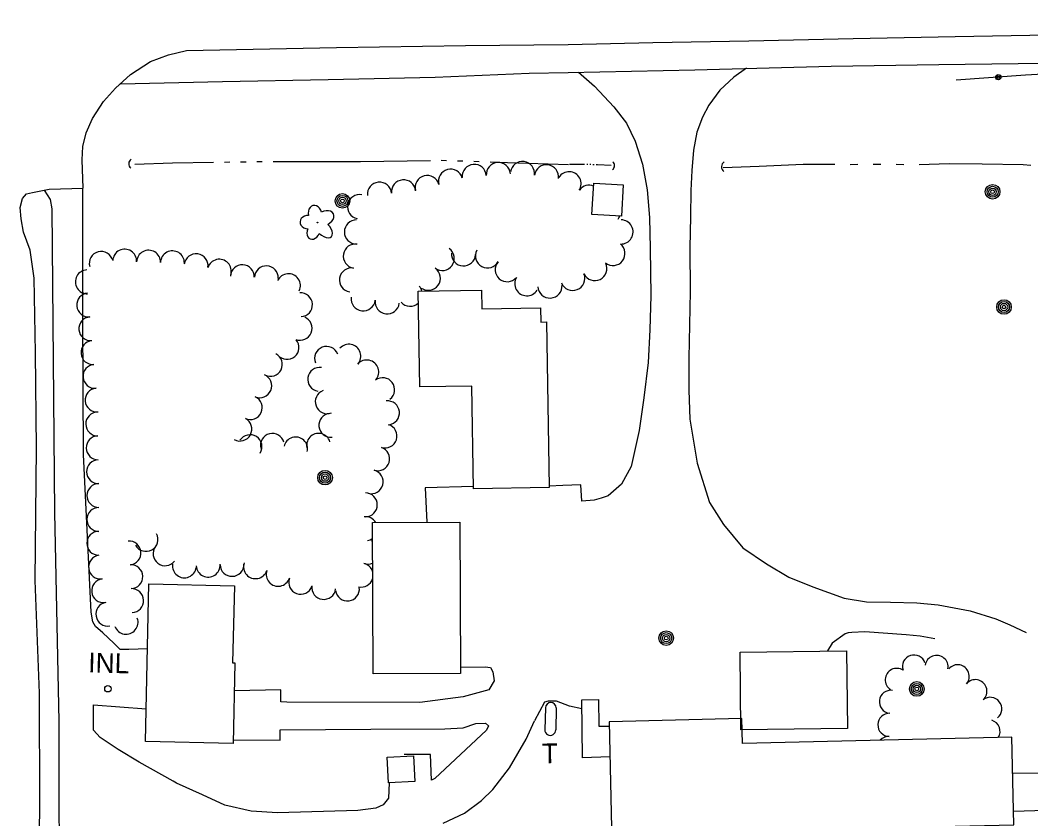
# Model space of a CAD drawing. Extents: x 588843 to 2552415, y 180129 to 269402.
# Drawn here: x 601788.9 to 602096.3, y 183251.5 to 183494.5 of the extents above; entities that cross this region are included whole.
import ezdxf

# ---------------------------------------------------------------- set-up
doc = ezdxf.new("R2010")
doc.units = 0
for name, color, linetype in [('E_BLD', 7, 'Continuous'), ('E_BLD_HvyDash', 7, 'Continuous'), ('E_BMGRD_P', 7, 'Continuous'), ('E_DRN', 7, 'Continuous'), ('E_DRN_Text', 7, 'Continuous'), ('E_DWY', 7, 'Continuous'), ('E_LAND_TreeLine_P', 7, 'Continuous'), ('E_LAND_Vegetation', 7, 'Continuous'), ('E_MISCPROP', 7, 'Continuous'), ('E_MISCPROP_Solid', 7, 'Continuous'), ('E_MISCPROP_Text', 7, 'Continuous'), ('E_RDWY', 7, 'Continuous'), ('E_RDWY_Gravel', 7, 'Continuous'), ('E_WTR_P', 7, 'Continuous')]:
    doc.layers.add(name, color=color, linetype=linetype)

# ---------------------------------------------------------------- blocks, each defined once
blk = doc.blocks.new('CULV2_4')
at = {"layer": 'E_DRN'}
blk.add_arc((65, 48), 80.7, 216.8699, 323.1301, dxfattribs=at)
blk = doc.blocks.new('POLE_3')
at = {"layer": 'E_MISCPROP'}
for radius in [14.6, 11, 7.32, 3.66]:
    blk.add_circle((0, 0), radius, dxfattribs=at)
blk = doc.blocks.new('DTRE_4')
at = {"layer": 'E_LAND_Vegetation'}
blk.add_circle((-0.6, 0), 0.601, dxfattribs=at)
for centre, major_axis, ratio in [((-6.1, 17.5), (4.5, -16.3), 0.782863), ((13.3, 9), (-17.3, -9.6), 0.691916), ((-19.3, 0.5), (16.2, -0.4), 0.832022), ((-8.2, -17.2), (5.9, 15.9), 0.716896), ((11.6, -12.2), (-16.4, 15), 0.560249)]:
    blk.add_ellipse(centre, major_axis=major_axis, ratio=ratio, start_param=1.570796, end_param=4.712389, dxfattribs=at)
blk = doc.blocks.new('INLT_51_1')
at = {"layer": 'E_DRN_Text'}
blk.add_text('INL', height=39.37, dxfattribs=at).set_placement((-36.2, -19.7))
blk = doc.blocks.new('TK5')
at = {"layer": 'E_MISCPROP_Solid'}
for p, q in [((10.4, 11.3), (54.8, 11.3)), ((11, -10.6), (55, -10.6))]:
    blk.add_line(p, q, dxfattribs=at)
for centre, start, end in [((11.1, 0.3), 93.5947, 269.612), ((54.8, 0.3), 270.7756, 93.236)]:
    blk.add_arc(centre, 10.9, start, end, dxfattribs=at)
blk = doc.blocks.new('T_3')
at = {"layer": 'E_MISCPROP_Text'}
blk.add_text('T', height=39.4, dxfattribs=at).set_placement((-12.8, -19.7))

msp = doc.modelspace()

# ---------------------------------------------------------------- linework, layer by layer
at = {"layer": 'E_BLD'}
for points in [[(601963.39, 183444.92), (601972.33, 183444.39), (601971.77, 183434.86), (601962.83, 183435.39)], [(601949.85, 183352.27), (601926.78, 183351.88), (601926.24, 183383.17), (601910.5, 183382.9), (601910.01, 183412.02), (601929.21, 183412.35), (601929.3, 183406.73), (601947.17, 183407.04), (601947.24, 183402.67), (601948.99, 183402.69)], [(601922.66, 183341.77), (601922.84, 183295.73), (601896.23, 183295.62), (601896.05, 183341.66)], [(601828.06, 183322.96), (601854.05, 183322.36), (601853.51, 183299), (601854.23, 183298.99), (601853.67, 183274.42), (601826.97, 183275.03)], [(602040.25, 183302.64), (602040.54, 183278.97), (602008.16, 183278.58), (602007.87, 183302.24)], [(602032.3, 183232.76), (602042.55, 183232.99), (602042.19, 183248.57), (602091.16, 183249.7), (602090.55, 183276.31), (602008.59, 183274.43), (602008.41, 183281.98), (601968.02, 183281.05), (601969.93, 183197.92), (601989.67, 183198.36), (602009.92, 183198.84), (602009.15, 183232.66), (602024.34, 183233.01), (602024.41, 183229.98), (602032.36, 183230.17)], [(601908.51, 183270.62), (601908.91, 183262.82), (601900.9, 183262.41), (601900.5, 183270.21)]]:
    msp.add_lwpolyline(points, close=True, dxfattribs=at)
at = {"layer": 'E_BLD_HvyDash'}
msp.add_lwpolyline([(601968.27, 183270.35), (601959.99, 183270.09), (601959.74, 183287.7), (601964.82, 183287.77), (601964.91, 183279.71), (601968.05, 183279.65)], dxfattribs=at)
at = {"layer": 'E_BMGRD_P'}
msp.add_lwpolyline([(602213.44, 183481.08), (602188.37, 183480.23), (602157.24, 183479.83), (602119.75, 183479.2), (602094.76, 183477.75), (602073.65, 183476.3)], dxfattribs=at)
for major_axis in [(0.814, 0.027), (0.41, 0.014)]:
    msp.add_ellipse((602086.44, 183477.18), major_axis=major_axis, ratio=0.979972, dxfattribs=at)
at = {"layer": 'E_DRN'}
msp.add_circle((601815.58, 183291.07), 0.983, dxfattribs=at)
at = {"layer": 'E_DWY'}
for points in [[(601958.77, 183478.72), (601963.65, 183474.44), (601969.45, 183468.13), (601973.3, 183463.16), (601975.95, 183457.72), (601978.25, 183450.7), (601979.65, 183442.92), (601980.32, 183434.45), (601980.58, 183425), (601980.71, 183410.78), (601980.44, 183400.25), (601979.89, 183390.32), (601978.63, 183379.62), (601977.18, 183369.71), (601974.81, 183358.74), (601971.79, 183353.35), (601967.72, 183349.77), (601965.62, 183349.03), (601963.52, 183348.49), (601959.73, 183348.19), (601959.46, 183353.17), (601953.99, 183352.91)], [(602009.8, 183479.88), (602005.97, 183477.24), (602001.69, 183473.27), (601998.4, 183468.68), (601996.51, 183465.05), (601994.71, 183460.42), (601993.77, 183454.98), (601993.22, 183448.83), (601992.96, 183442.67), (601992.86, 183434.82), (601992.62, 183425.29), (601992.67, 183411.96), (601992.35, 183391.69), (601992.3, 183381.95), (601992.58, 183373.1), (601994.82, 183359.72), (601998.59, 183347.79), (602002.89, 183341.02), (602008.77, 183333.91), (602015.9, 183329.06), (602022.76, 183325.01), (602030.04, 183322.04), (602039.6, 183318.61), (602046.33, 183317.55), (602053.68, 183317.46), (602061.63, 183317.26), (602068.17, 183316.59), (602077.87, 183314.75), (602085.66, 183312.37), (602089.99, 183310.47), (602094.9, 183308.15)], [(601796.19, 183442.79), (601798.01, 183440.01), (601798.54, 183437.17), (601799.3, 183344.67), (601800.64, 183281.1), (601800.79, 183218.97), (601801.49, 183192.24), (601808, 183193.28), (601812.84, 183192.75), (601818.87, 183191.37), (601824.06, 183188.8), (601830.28, 183186.82), (601837.73, 183185.4), (601842.36, 183184.37), (601849.23, 183184.08), (601849.8, 183182.75), (601849.94, 183172.63)], [(601827.61, 183303.18), (601821.96, 183302.99), (601819.33, 183303.06), (601817.36, 183304.93), (601814, 183308.06), (601811.83, 183310.04), (601810.96, 183311.48), (601810.53, 183314.42), (601808.17, 183362.34), (601807.97, 183403.63), (601807.98, 183443.45)], [(601926.76, 183352.59), (601912.11, 183352.17), (601912.57, 183341.73)], [(601953.99, 183352.91), (601949.85, 183352.74)], [(602067.12, 183306.28), (602062.66, 183307.09), (602058.4, 183307.5), (602045.8, 183308.41), (602041.91, 183308.22), (602040.82, 183308.04), (602039.82, 183307.77), (602035.87, 183304.99), (602034.51, 183302.57)], [(601922.84, 183297.64), (601930.38, 183297.75), (601932, 183297.51), (601932.67, 183296.18), (601933.1, 183293.43), (601931.51, 183290.74), (601923.66, 183288.63), (601910.46, 183286.85), (601870, 183287.03), (601868.18, 183287.08), (601868.17, 183290.72), (601854.04, 183290.41)], [(601901.11, 183262.42), (601900.98, 183257.77), (601899.31, 183255.79), (601897.06, 183254.74), (601891.57, 183253.97), (601867.17, 183253.31), (601859.19, 183253.83), (601851.15, 183255.66), (601844.35, 183258.78), (601836.45, 183262.33), (601835.46, 183262.96), (601825.09, 183268.71), (601818.72, 183272.62), (601813.25, 183276.21), (601811.19, 183278.49), (601811.19, 183286.18), (601827.19, 183285)], [(601959.78, 183284.99), (601955.95, 183285.76), (601952.01, 183287.25), (601950.82, 183287.28), (601949.53, 183287.31), (601948.42, 183286.94), (601945.4, 183281.35)], [(601853.69, 183275.51), (601867.97, 183275.45), (601867.95, 183278.58), (601895.58, 183278.76), (601918.04, 183278.86), (601923.61, 183279.22), (601927.49, 183280.53), (601930.43, 183280.55), (601931.32, 183279.82), (601930.78, 183278.42), (601915.01, 183263.77), (601913.98, 183263.29), (601913.68, 183271.09), (601905.69, 183271.1)], [(601917.57, 183250.14), (601924.03, 183253.2), (601929.19, 183257.01), (601932.72, 183260.36), (601937.76, 183267), (601942.85, 183275.77), (601945.4, 183281.35)], [(602090.81, 183265.34), (602100.77, 183265.46), (602100.77, 183254.02), (602091.07, 183253.75)]]:
    msp.add_lwpolyline(points, dxfattribs=at)
at = {"layer": 'E_LAND_TreeLine_P'}
for centre, radius, start, end in [((601934.36, 183447.54), 3.68, 4.321, 184.321), ((601941.69, 183447.86), 3.68, 352.2231, 172.2231), ((601919.84, 183445.51), 3.68, 14.8943, 194.8943), ((601927.02, 183446.98), 3.68, 4.321, 184.321), ((601948.98, 183446.86), 3.68, 352.2231, 172.2231), ((601955.86, 183444.74), 3.68, 327.7653, 147.7653), ((601898.19, 183441.56), 3.68, 5.4663, 185.4663), ((601905.52, 183442.27), 3.68, 5.4663, 185.4663), ((601912.73, 183443.61), 3.68, 14.8943, 194.8943), ((601961.96, 183440.63), 3.68, 67.8896, 142.9274), ((601892.13, 183437.76), 3.68, 79.0027, 259.0027), ((601891.2, 183430.07), 3.68, 89.7381, 269.7381), ((601967.83, 183436.2), 3.68, 322.9274, 339.2458), ((601971.66, 183430.09), 3.68, 268.465, 88.465), ((601890.87, 183422.74), 3.68, 80.9412, 260.9412), ((601969.21, 183423.54), 3.68, 231.892, 51.892), ((601813.55, 183420.52), 3.63, 15.1643, 195.1643), ((601820.69, 183421.21), 3.63, 357.2715, 177.2715), ((601827.95, 183420.89), 3.63, 358.465, 178.465), ((601835.21, 183420.7), 3.63, 358.465, 178.465), ((601842.41, 183419.8), 3.63, 352.3926, 172.3926), ((601917.28, 183422.02), 3.68, 234.775, 54.775), ((601923.75, 183423.4), 3.68, 176.5872, 356.5872), ((601931.06, 183422.83), 3.68, 151.9, 331.9), ((601849.47, 183418.15), 3.63, 343.311, 163.311), ((601937.06, 183418.62), 3.68, 138.9054, 318.9054), ((601963.72, 183418.94), 3.68, 205.7204, 25.7204), ((601809.31, 183414.9), 3.63, 91.6449, 271.6449), ((601856.49, 183416.45), 3.63, 357.3841, 177.3841), ((601863.75, 183416.12), 3.63, 357.3841, 177.3841), ((601870.5, 183413.73), 3.63, 334.8357, 154.8357), ((601889.71, 183415.47), 3.68, 80.9412, 260.9412), ((601913.03, 183416.01), 3.68, 234.775, 54.775), ((601956.99, 183415.95), 3.68, 201.6636, 21.6636), ((601943.01, 183414.33), 3.68, 148.4834, 328.4834), ((601809.74, 183407.86), 3.63, 95.0338, 275.0338), ((601874.16, 183407.93), 3.63, 273.3641, 93.3641), ((601907.51, 183411.15), 3.68, 14.0184, 41.2624), ((601950.06, 183413.64), 3.68, 183.6595, 3.6595), ((601893.25, 183409.75), 3.68, 172.7544, 352.7544), ((601900.55, 183408.83), 3.68, 172.7544, 352.7544), ((601907.51, 183411.15), 3.68, 221.2624, 313.9976), ((601810.37, 183400.62), 3.63, 95.0338, 275.0338), ((601874.08, 183400.76), 3.63, 247.909, 67.909), ((601811.01, 183393.38), 3.63, 95.0338, 275.0338), ((601870.08, 183394.96), 3.63, 219.8887, 39.8887), ((601888.89, 183392.29), 3.63, 318.4781, 138.4781), ((601865.01, 183389.78), 3.63, 242.7551, 62.7551), ((601882.1, 183391.61), 3.63, 21.3971, 201.3971), ((601811.65, 183386.15), 3.63, 95.0338, 275.0338), ((601894.33, 183387.48), 3.63, 318.4781, 138.4781), ((601861.77, 183383.28), 3.63, 246.9636, 66.9636), ((601880.01, 183385.23), 3.63, 81.34, 261.34), ((601899.18, 183382.09), 3.63, 307.1248, 127.1248), ((601812.28, 183378.91), 3.63, 95.0338, 275.0338), ((601882.29, 183378.4), 3.63, 110.5329, 290.5329), ((601858.9, 183376.61), 3.63, 245.5329, 65.5329), ((601900.65, 183375.03), 3.63, 276.1611, 96.1611), ((601812.48, 183371.65), 3.63, 91.0098, 271.0098), ((601883.38, 183371.25), 3.63, 96.0597, 276.0597), ((601855.72, 183370.08), 3.63, 241.9, 61.9), ((601899.87, 183367.97), 3.63, 252.2758, 72.2758), ((601812.6, 183364.39), 3.63, 91.0098, 271.0098), ((601858.82, 183364.74), 3.63, 327.5013, 147.5013), ((601865.63, 183365.15), 3.63, 14.6542, 194.6542), ((601879.67, 183365.16), 3.63, 17.5585, 197.5585), ((601872.7, 183364.05), 3.63, 347.1551, 167.1551), ((601897.66, 183361.05), 3.63, 252.2758, 72.2758), ((601812.73, 183357.13), 3.63, 91.0098, 271.0098), ((601895.68, 183354.06), 3.63, 254.8946, 74.8946), ((601812.84, 183349.86), 3.63, 89.7381, 269.7381), ((601893.9, 183347.03), 3.63, 270.1016, 90.1016), ((601812.81, 183342.6), 3.63, 89.7381, 269.7381), ((601894.01, 183339.77), 3.63, 31.4678, 98.1926), ((601812.78, 183335.33), 3.63, 89.7381, 269.7381), ((601827.2, 183336.51), 3.63, 208.4467, 28.4467), ((601822, 183332.41), 3.63, 274.8052, 94.8052), ((601832.97, 183332.14), 3.63, 142.5553, 322.5553), ((601894.01, 183339.77), 3.63, 278.1926, 304.6144), ((601894.72, 183332.61), 3.63, 68.1865, 72.7564), ((601813.33, 183328.11), 3.63, 97.4377, 277.4377), ((601822.56, 183325.17), 3.63, 272.0414, 92.0414), ((601838.84, 183328.47), 3.63, 172.456, 352.456), ((601846.08, 183328.69), 3.63, 183.8209, 3.8209), ((601853.34, 183328.91), 3.63, 181.5315, 1.5315), ((601860.47, 183328.2), 3.63, 161.3623, 341.3623), ((601892.66, 183325.64), 3.63, 18.4283, 77.1551), ((601894.72, 183332.61), 3.63, 252.7564, 292.2683), ((601867.35, 183325.88), 3.63, 161.3623, 341.3623), ((601814.27, 183320.9), 3.63, 97.4377, 277.4377), ((601874.2, 183323.46), 3.63, 160.4307, 340.4307), ((601881.25, 183321.9), 3.63, 172.5182, 352.5182), ((601888.46, 183321.41), 3.63, 187.5553, 7.5553), ((601892.66, 183325.64), 3.63, 257.1551, 342.0265), ((601822.81, 183317.91), 3.63, 272.0414, 92.0414), ((601815.54, 183313.75), 3.63, 100.0572, 280.0572), ((601821.12, 183311.29), 3.63, 200.2664, 20.2664), ((602060.8, 183297.83), 3.52, 18.2591, 198.2591), ((602067.67, 183297.7), 3.52, 350.5672, 170.5672), ((602055.55, 183293.75), 3.52, 56.5315, 236.5315), ((602074.09, 183294.86), 3.52, 319.7713, 139.7713), ((602079.47, 183290.32), 3.52, 319.7713, 139.7713), ((602053.77, 183287.09), 3.52, 82.5279, 262.5279), ((602083.99, 183284.95), 3.52, 308.3424, 128.3424), ((602053.32, 183280.08), 3.52, 88.5369, 268.5369), ((602083.47, 183278.09), 3.52, 327.9016, 73.0756), ((602053.14, 183273.04), 3.52, 88.5369, 138.1239)]:
    msp.add_arc(centre, radius, start, end, dxfattribs=at)
at = {"layer": 'E_RDWY'}
for points in [[(601955.59, 183487.1), (601981.35, 183487.74), (602010.59, 183488.28), (602042.32, 183488.96), (602073.35, 183489.56), (602101.69, 183490.03), (602127.95, 183490.45), (602153.41, 183491), (602179.87, 183491.51), (602222.34, 183492.42), (602259.13, 183492.97), (602301.9, 183493.76), (602338.2, 183494.53)], [(601794.42, 183220.63), (601794.86, 183255.82), (601794.76, 183289.72), (601793.45, 183324.05), (601793.82, 183364.31), (601793.58, 183393.25), (601793.18, 183416.03), (601791.89, 183424.56), (601789.91, 183429.98), (601789.21, 183434.04), (601788.9, 183437.49), (601789.58, 183440.31), (601790.84, 183441.69), (601792.67, 183442.05), (601797.75, 183443.12), (601808.08, 183443.45), (601807.71, 183452.06), (601807.92, 183456.11), (601808.94, 183460.23), (601810.88, 183464.63), (601814.25, 183469.8), (601817.9, 183473.85), (601822.46, 183477.97), (601828.54, 183481.96), (601834.06, 183483.94), (601839.47, 183485.3)], [(601839.47, 183485.3), (601885.14, 183486.22), (601924.37, 183486.82), (601955.59, 183487.1)]]:
    msp.add_lwpolyline(points, dxfattribs=at)
at = {"layer": 'E_RDWY_Gravel'}
for points in [[(601955.57, 183478.65), (601994.16, 183479.46), (602035.64, 183480.58), (602068.36, 183481.04), (602092.52, 183481.32), (602125.14, 183481.58), (602165.21, 183482.14), (602218.33, 183483.27), (602254.32, 183483.65), (602288.14, 183484.17), (602321.76, 183485.2), (602358.46, 183485.86)], [(601819.39, 183475.19), (601850.43, 183475.91), (601882.62, 183476.46), (601915.12, 183477.21), (601943.68, 183478.37), (601955.57, 183478.65)]]:
    msp.add_lwpolyline(points, dxfattribs=at)
at = {"layer": 'E_WTR_P'}
for points in [[(601823.8, 183450.75), (601835.24, 183451.16), (601847.71, 183451.33)], [(601851.01, 183451.37), (601852.66, 183451.4)], [(601855.96, 183451.44), (601857.6, 183451.47)], [(601860.9, 183451.5), (601862.55, 183451.5)], [(601865.85, 183451.51), (601889.77, 183451.54)], [(601889.77, 183451.54), (601892.42, 183451.55), (601913.69, 183451.85)], [(601916.98, 183451.9), (601917.01, 183451.9), (601918.63, 183451.85)], [(601921.93, 183451.74), (601923.58, 183451.69)], [(601926.88, 183451.58), (601928.53, 183451.53)], [(601931.82, 183451.43), (601937.13, 183451.26), (601955.73, 183450.66)], [(602062.42, 183450.66), (602071.5, 183450.87), (602081.54, 183450.82), (602093.96, 183450.6), (602096.33, 183450.46)], [(601960.6, 183450.63), (601960.56, 183450.63), (601955.98, 183450.64)], [(601961.55, 183450.6), (601961.23, 183450.61)], [(601962.5, 183450.58), (601962.19, 183450.58)], [(601963.46, 183450.55), (601963.14, 183450.56)], [(601968.7, 183450.32), (601964.53, 183450.52), (601964.09, 183450.54)], [(602002.78, 183449.75), (602013.73, 183450.06), (602027.06, 183450.72), (602036.69, 183450.68)], [(602041.36, 183450.66), (602043.7, 183450.67)], [(602048.38, 183450.69), (602050.72, 183450.7)], [(602055.4, 183450.67), (602057.74, 183450.66)]]:
    msp.add_lwpolyline(points, dxfattribs=at)

# ---------------------------------------------------------------- block references
at = {"layer": 'E_DRN'}
for p, xscale, yscale, rotation in [((601822.62, 183452.2), 0.02036249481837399, 0.02036249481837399, -91.5349656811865), ((601969.07, 183449.05), 0.01846873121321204, 0.01846873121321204, 88.53685621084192), ((602003.03, 183451.46), 0.023085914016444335, 0.023085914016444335, -91.46314378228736)]:
    msp.add_blockref('CULV2_4', p, dxfattribs=dict(at, xscale=xscale, yscale=yscale, rotation=rotation))
at = {"layer": 'E_DRN_Text', "xscale": 0.1524003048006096, "yscale": 0.1524003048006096, "rotation": -1.5595808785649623}
msp.add_blockref('INLT_51_1', (601815.13, 183298.92), dxfattribs=at)
at = {"layer": 'E_LAND_Vegetation', "xscale": 0.1524003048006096, "yscale": 0.1524003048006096, "rotation": -1.5595808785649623}
msp.add_blockref('DTRE_4', (601879.43, 183432.93), dxfattribs=at)
at = {"layer": 'E_MISCPROP', "yscale": 0.1524003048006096}
for p, xscale, rotation in [((601886.93, 183439.55), 0.1524003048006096, -1.5595808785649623), ((602084.71, 183442.32), 0.15240030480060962, 1.026409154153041), ((602088.18, 183407.24), 0.15240030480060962, 1.026409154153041), ((601881.64, 183355.31), 0.1524003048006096, -1.5595808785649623), ((601985.41, 183306.48), 0.15240030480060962, 1.026409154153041), ((602061.66, 183291.01), 0.15240030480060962, 1.026409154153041)]:
    msp.add_blockref('POLE_3', p, dxfattribs=dict(at, xscale=xscale, rotation=rotation))
at = {"layer": 'E_MISCPROP_Solid', "xscale": 0.15240030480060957, "yscale": 0.15240030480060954, "rotation": -91.46834362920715}
msp.add_blockref('TK5', (601950.31, 183286.9), dxfattribs=at)
at = {"layer": 'E_MISCPROP_Text', "xscale": 0.15240030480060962, "yscale": 0.1524003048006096, "rotation": 1.026409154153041}
msp.add_blockref('T_3', (601949.52, 183271.41), dxfattribs=at)

doc.saveas('drawing.dxf')
